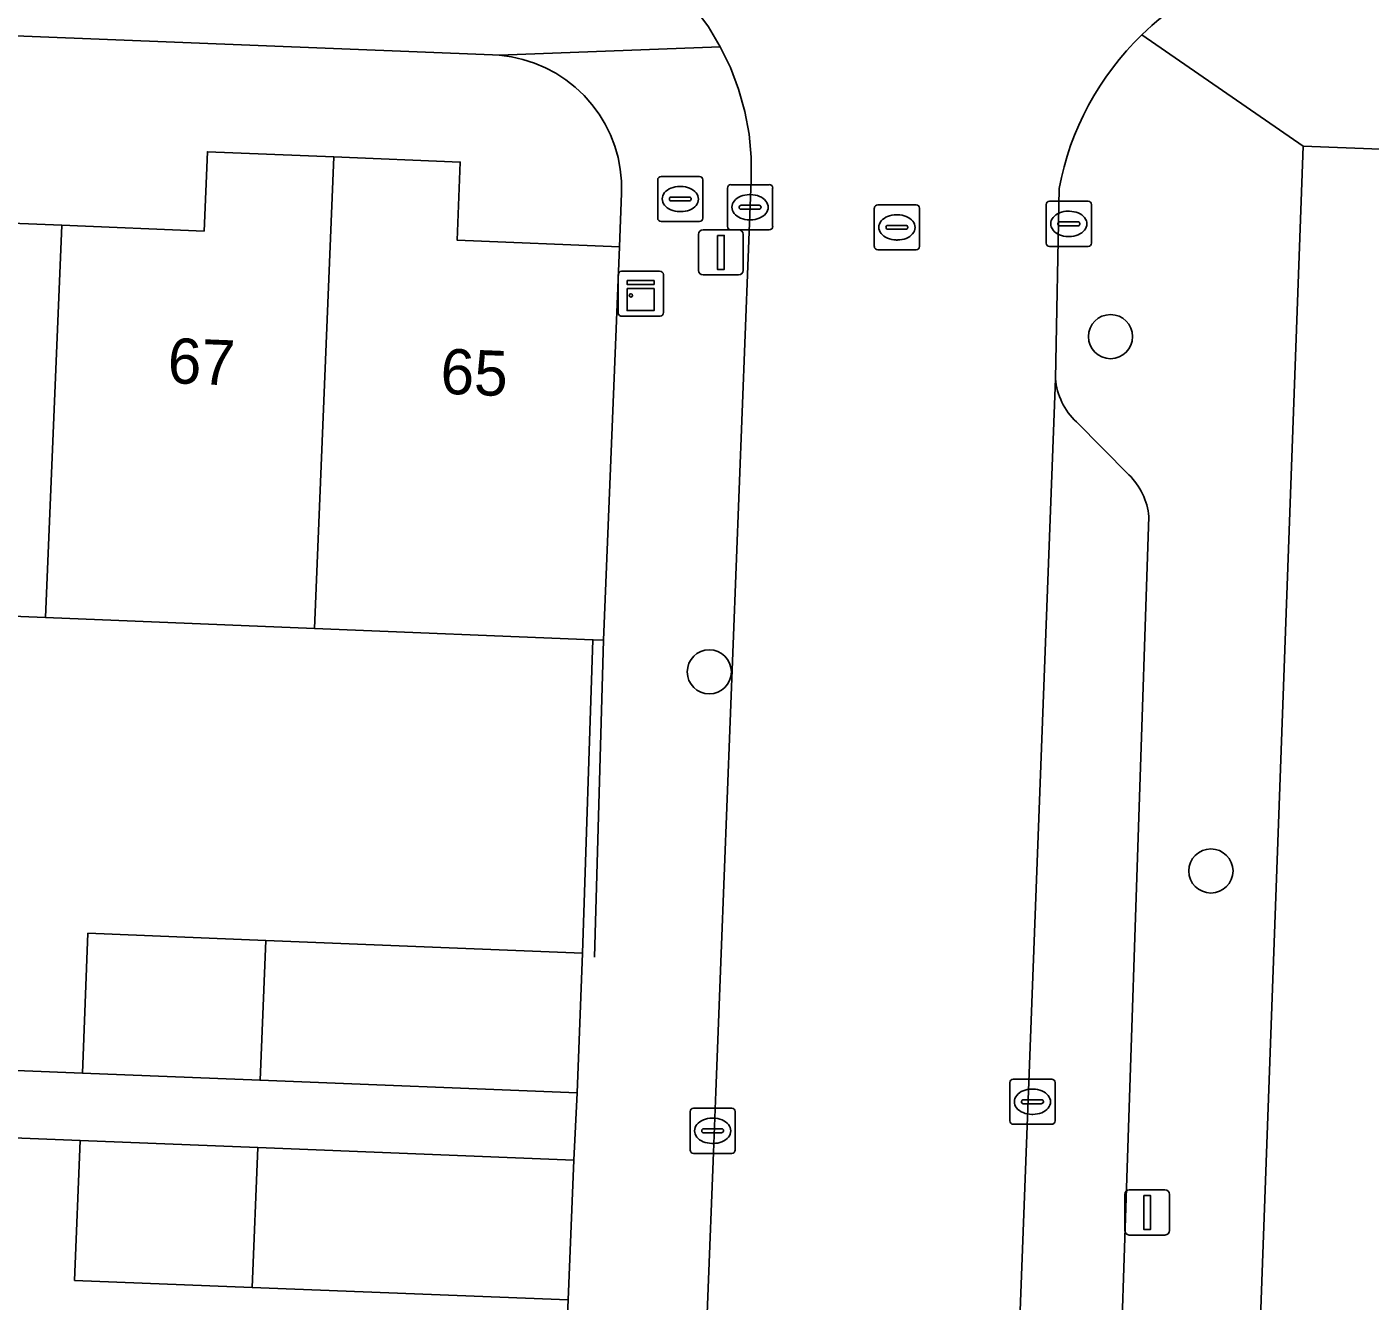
# Model space of a CAD drawing. Extents: x 161354 to 162026, y 386504 to 387460.
# Drawn here: x 161824.32 to 161854.08, y 387374.46 to 387402.7 of the extents above; entities that cross this region are included whole.
import ezdxf

# ---------------------------------------------------------------- set-up
doc = ezdxf.new("R2010")
doc.units = 0
for name, color, linetype in [('IMGEO_Boom', 7, 'Continuous'), ('IMGEO_Brandkraan', 7, 'Continuous'), ('IMGEO_Erf', 7, 'Continuous'), ('IMGEO_Kast', 7, 'Continuous'), ('IMGEO_Kolk', 7, 'Continuous'), ('IMGEO_Lichtmast', 7, 'Continuous'), ('IMGEO_Muur', 7, 'Continuous'), ('IMGEO_Pand', 7, 'Continuous'), ('IMGEO_Pand_nummerreeks', 7, 'Continuous'), ('IMGEO_Parkeervlak_open', 7, 'Continuous'), ('IMGEO_Rijbaan_lokaal_open', 7, 'Continuous'), ('IMGEO_Rioolput', 7, 'Continuous'), ('IMGEO_Voetpad_open', 7, 'Continuous')]:
    doc.layers.add(name, color=color, linetype=linetype)

msp = doc.modelspace()

# ---------------------------------------------------------------- linework, layer by layer
at = {"layer": 'IMGEO_Boom'}
for centre in [(161848.329, 387395.836), (161839.44, 387388.407), (161850.552, 387383.995)]:
    msp.add_circle(centre, 0.489, dxfattribs=at)
at = {"layer": 'IMGEO_Brandkraan'}
for p, q in [((161838.296, 387398.459), (161838.296, 387399.311)), ((161838.371, 387399.385), (161839.223, 387399.385)), ((161839.297, 387399.311), (161839.297, 387398.459)), ((161838.784, 387399.165), (161838.809, 387399.165)), ((161838.555, 387398.879), (161838.555, 387398.891)), ((161838.993, 387398.842), (161838.595, 387398.842)), ((161838.598, 387398.928), (161838.996, 387398.928)), ((161839.039, 387398.891), (161839.039, 387398.879)), ((161839.223, 387398.385), (161838.371, 387398.385)), ((161838.807, 387398.605), (161838.782, 387398.605))]:
    msp.add_line(p, q, dxfattribs=at)
for points in [[(161838.296, 387398.459), (161838.296, 387399.311)], [(161838.371, 387399.385), (161839.223, 387399.385)], [(161839.297, 387399.311), (161839.297, 387398.459)], [(161839.223, 387398.385), (161838.371, 387398.385)]]:
    msp.add_lwpolyline(points, dxfattribs=at)
for centre, radius, start, end in [((161838.373, 387399.309), 0.0765, 91.552, 178.448), ((161838.373, 387399.309), 0.0765, 91.552, 178.448), ((161839.221, 387399.309), 0.0765, 1.552, 88.448), ((161839.221, 387399.309), 0.0765, 1.552, 88.448), ((161838.595, 387398.888), 0.0403, 85.8775, 175.7526), ((161838.592, 387398.878), 0.0366, 178.938, 274.7102), ((161838.996, 387398.885), 0.043, 264.8664, 352.4533), ((161839, 387398.89), 0.0386, 1.7309, 96.639), ((161838.373, 387398.461), 0.0765, 181.552, 268.448), ((161838.373, 387398.461), 0.0765, 181.552, 268.448), ((161839.221, 387398.461), 0.0765, 271.552, 358.448), ((161839.221, 387398.461), 0.0765, 271.552, 358.448)]:
    msp.add_arc(centre, radius, start, end, dxfattribs=at)
for centre, major_axis, ratio, start_param, end_param in [((161838.783, 387398.885), (-0.387, 0.002), 0.722429, 4.712389, 7.853982), ((161838.808, 387398.885), (-0.39, 0.002), 0.717154, 1.570796, 4.712389)]:
    msp.add_ellipse(centre, major_axis=major_axis, ratio=ratio, start_param=start_param, end_param=end_param, dxfattribs=at)
at = {"layer": 'IMGEO_Erf'}
for points in [[(161821.938, 387398.434), (161825.093, 387398.304), (161828.249, 387398.175), (161828.321, 387399.932), (161831.121, 387399.817), (161833.922, 387399.702), (161833.851, 387397.975), (161837.45, 387397.827), (161837.495, 387399.015), (161837.493, 387399.28), (161837.467, 387399.543), (161837.417, 387399.803), (161837.345, 387400.058), (161837.25, 387400.305), (161837.134, 387400.543), (161836.996, 387400.769), (161836.839, 387400.982), (161836.664, 387401.18), (161836.471, 387401.362), (161836.263, 387401.526), (161836.042, 387401.671), (161835.808, 387401.795), (161835.564, 387401.898), (161835.312, 387401.978), (161835.054, 387402.036), (161834.791, 387402.071), (161834.638, 387402.08), (161767.882, 387404.744)], [(161822.976, 387379.621), (161825.551, 387379.518), (161825.675, 387382.615), (161829.612, 387382.458), (161836.634, 387382.177), (161836.861, 387389.119), (161830.693, 387389.372), (161824.737, 387389.61), (161818.688, 387389.855)], [(161823.906, 387367.778), (161829.935, 387367.536), (161831.285, 387367.482), (161836, 387367.293), (161836.316, 387374.492), (161829.314, 387374.768), (161825.377, 387374.923), (161825.499, 387378.021), (161822.91, 387378.123)]]:
    msp.add_lwpolyline(points, dxfattribs=at)
at = {"layer": 'IMGEO_Kast'}
for p, q in [((161837.423, 387396.361), (161837.423, 387397.202)), ((161837.423, 387397.202), (161837.423, 387396.361)), ((161837.498, 387397.286), (161838.339, 387397.286)), ((161838.339, 387397.286), (161837.498, 387397.286)), ((161838.423, 387397.211), (161838.423, 387396.37)), ((161838.423, 387396.37), (161838.423, 387397.211)), ((161838.348, 387396.286), (161837.507, 387396.286)), ((161837.507, 387396.286), (161838.348, 387396.286))]:
    msp.add_line(p, q, dxfattribs=at)
for points in [[(161837.618, 387397.076), (161838.218, 387397.076), (161838.218, 387396.991), (161837.618, 387396.991), (161837.618, 387397.076)], [(161837.618, 387396.901), (161838.218, 387396.901), (161838.218, 387396.412), (161837.618, 387396.412), (161837.618, 387396.901)]]:
    msp.add_lwpolyline(points, dxfattribs=at)
msp.add_circle((161837.702, 387396.75), 0.0377, dxfattribs=at)
for centre, start, end in [((161837.501, 387397.208), 92.4484, 184.2845), ((161837.501, 387397.208), 92.4484, 184.2845), ((161838.345, 387397.208), 2.4484, 94.2845), ((161838.345, 387397.208), 2.4484, 94.2845), ((161837.501, 387396.364), 182.4484, 274.2845), ((161837.501, 387396.364), 182.4484, 274.2845), ((161838.345, 387396.364), 272.4484, 4.2845), ((161838.345, 387396.364), 272.4484, 4.2845)]:
    msp.add_arc(centre, 0.0779, start, end, dxfattribs=at)
at = {"layer": 'IMGEO_Kolk'}
for p, q in [((161839.842, 387398.277), (161839.842, 387399.129)), ((161839.917, 387399.203), (161840.769, 387399.203)), ((161840.33, 387398.983), (161840.355, 387398.983)), ((161840.843, 387399.129), (161840.843, 387398.277)), ((161840.101, 387398.697), (161840.101, 387398.709)), ((161840.539, 387398.66), (161840.141, 387398.66)), ((161840.144, 387398.746), (161840.542, 387398.746)), ((161840.585, 387398.709), (161840.585, 387398.697)), ((161846.903, 387397.909), (161846.903, 387398.761)), ((161846.978, 387398.835), (161847.83, 387398.835)), ((161847.904, 387398.761), (161847.904, 387397.909)), ((161840.353, 387398.423), (161840.328, 387398.423)), ((161847.205, 387398.378), (161847.603, 387398.378)), ((161847.391, 387398.615), (161847.416, 387398.615)), ((161840.769, 387398.203), (161839.917, 387398.203)), ((161847.162, 387398.329), (161847.162, 387398.341)), ((161847.6, 387398.292), (161847.202, 387398.292)), ((161847.646, 387398.341), (161847.646, 387398.329)), ((161847.83, 387397.835), (161846.978, 387397.835)), ((161847.414, 387398.055), (161847.389, 387398.055)), ((161846.172, 387379.382), (161847.024, 387379.382)), ((161846.097, 387378.456), (161846.097, 387379.308)), ((161846.585, 387379.162), (161846.61, 387379.162)), ((161847.098, 387379.308), (161847.098, 387378.456)), ((161839.088, 387378.738), (161839.94, 387378.738)), ((161846.356, 387378.876), (161846.356, 387378.888)), ((161846.794, 387378.839), (161846.396, 387378.839)), ((161846.399, 387378.925), (161846.797, 387378.925)), ((161846.84, 387378.888), (161846.84, 387378.876)), ((161839.013, 387377.812), (161839.013, 387378.664)), ((161839.501, 387378.518), (161839.526, 387378.518)), ((161840.014, 387378.664), (161840.014, 387377.812)), ((161846.608, 387378.602), (161846.583, 387378.602)), ((161839.272, 387378.232), (161839.272, 387378.244)), ((161839.71, 387378.195), (161839.312, 387378.195)), ((161839.315, 387378.281), (161839.713, 387378.281)), ((161839.756, 387378.244), (161839.756, 387378.232)), ((161847.024, 387378.382), (161846.172, 387378.382)), ((161839.524, 387377.958), (161839.499, 387377.958)), ((161839.94, 387377.738), (161839.088, 387377.738))]:
    msp.add_line(p, q, dxfattribs=at)
for points in [[(161839.842, 387398.277), (161839.842, 387399.129)], [(161839.917, 387399.203), (161840.769, 387399.203)], [(161840.843, 387399.129), (161840.843, 387398.277)], [(161846.903, 387397.909), (161846.903, 387398.761)], [(161846.978, 387398.835), (161847.83, 387398.835)], [(161847.904, 387398.761), (161847.904, 387397.909)], [(161840.769, 387398.203), (161839.917, 387398.203)], [(161847.83, 387397.835), (161846.978, 387397.835)], [(161846.172, 387379.382), (161847.024, 387379.382)], [(161846.097, 387378.456), (161846.097, 387379.308)], [(161847.098, 387379.308), (161847.098, 387378.456)], [(161839.088, 387378.738), (161839.94, 387378.738)], [(161839.013, 387377.812), (161839.013, 387378.664)], [(161840.014, 387378.664), (161840.014, 387377.812)], [(161847.024, 387378.382), (161846.172, 387378.382)], [(161839.94, 387377.738), (161839.088, 387377.738)]]:
    msp.add_lwpolyline(points, dxfattribs=at)
for centre, radius, start, end in [((161839.919, 387399.127), 0.0765, 91.552, 178.448), ((161839.919, 387399.127), 0.0765, 91.552, 178.448), ((161840.767, 387399.127), 0.0765, 1.552, 88.448), ((161840.767, 387399.127), 0.0765, 1.552, 88.448), ((161840.141, 387398.706), 0.0403, 85.8775, 175.7526), ((161840.138, 387398.696), 0.0366, 178.938, 274.7102), ((161840.542, 387398.703), 0.043, 264.8664, 352.4533), ((161840.546, 387398.708), 0.0386, 1.7309, 96.639), ((161846.98, 387398.759), 0.0765, 91.552, 178.448), ((161846.98, 387398.759), 0.0765, 91.552, 178.448), ((161847.828, 387398.759), 0.0765, 1.552, 88.448), ((161847.828, 387398.759), 0.0765, 1.552, 88.448), ((161847.202, 387398.338), 0.0403, 85.8775, 175.7526), ((161847.607, 387398.34), 0.0386, 1.7309, 96.639), ((161839.919, 387398.279), 0.0765, 181.552, 268.448), ((161839.919, 387398.279), 0.0765, 181.552, 268.448), ((161840.767, 387398.279), 0.0765, 271.552, 358.448), ((161840.767, 387398.279), 0.0765, 271.552, 358.448), ((161847.199, 387398.328), 0.0366, 178.938, 274.7102), ((161847.603, 387398.335), 0.043, 264.8664, 352.4533), ((161846.98, 387397.911), 0.0765, 181.552, 268.448), ((161846.98, 387397.911), 0.0765, 181.552, 268.448), ((161847.828, 387397.911), 0.0765, 271.552, 358.448), ((161847.828, 387397.911), 0.0765, 271.552, 358.448), ((161846.174, 387379.306), 0.0765, 91.552, 178.448), ((161846.174, 387379.306), 0.0765, 91.552, 178.448), ((161847.022, 387379.306), 0.0765, 1.552, 88.448), ((161847.022, 387379.306), 0.0765, 1.552, 88.448), ((161839.09, 387378.662), 0.0765, 91.552, 178.448), ((161839.09, 387378.662), 0.0765, 91.552, 178.448), ((161839.938, 387378.662), 0.0765, 1.552, 88.448), ((161839.938, 387378.662), 0.0765, 1.552, 88.448), ((161846.396, 387378.885), 0.0403, 85.8775, 175.7526), ((161846.393, 387378.875), 0.0366, 178.938, 274.7102), ((161846.797, 387378.882), 0.043, 264.8664, 352.4533), ((161846.801, 387378.887), 0.0386, 1.7309, 96.639), ((161846.174, 387378.458), 0.0765, 181.552, 268.448), ((161846.174, 387378.458), 0.0765, 181.552, 268.448), ((161847.022, 387378.458), 0.0765, 271.552, 358.448), ((161847.022, 387378.458), 0.0765, 271.552, 358.448), ((161839.312, 387378.241), 0.0403, 85.8775, 175.7526), ((161839.309, 387378.231), 0.0366, 178.938, 274.7102), ((161839.713, 387378.238), 0.043, 264.8664, 352.4533), ((161839.717, 387378.243), 0.0386, 1.7309, 96.639), ((161839.09, 387377.814), 0.0765, 181.552, 268.448), ((161839.09, 387377.814), 0.0765, 181.552, 268.448), ((161839.938, 387377.814), 0.0765, 271.552, 358.448), ((161839.938, 387377.814), 0.0765, 271.552, 358.448)]:
    msp.add_arc(centre, radius, start, end, dxfattribs=at)
for centre, major_axis, ratio, start_param, end_param in [((161840.329, 387398.703), (-0.387, 0.002), 0.722429, 4.712389, 7.853982), ((161840.354, 387398.703), (-0.39, 0.002), 0.717154, 1.570796, 4.712389), ((161847.39, 387398.335), (-0.387, 0.002), 0.722429, 4.712389, 7.853982), ((161847.415, 387398.335), (-0.39, 0.002), 0.717154, 1.570796, 4.712389), ((161846.584, 387378.882), (-0.387, 0.002), 0.722429, 4.712389, 7.853982), ((161846.609, 387378.882), (-0.39, 0.002), 0.717154, 1.570796, 4.712389), ((161839.5, 387378.238), (-0.387, 0.002), 0.722429, 4.712389, 7.853982), ((161839.525, 387378.238), (-0.39, 0.002), 0.717154, 1.570796, 4.712389)]:
    msp.add_ellipse(centre, major_axis=major_axis, ratio=ratio, start_param=start_param, end_param=end_param, dxfattribs=at)
at = {"layer": 'IMGEO_Lichtmast'}
for p, q in [((161839.2, 387397.302), (161839.2, 387398.102)), ((161839.2, 387398.102), (161839.2, 387397.302)), ((161839.3, 387398.202), (161840.09, 387398.202)), ((161840.09, 387398.202), (161839.3, 387398.202)), ((161840.19, 387398.102), (161840.19, 387397.302)), ((161840.19, 387397.302), (161840.19, 387398.102)), ((161840.09, 387397.202), (161839.3, 387397.202)), ((161839.3, 387397.202), (161840.09, 387397.202)), ((161848.644, 387376.029), (161848.644, 387376.829)), ((161848.644, 387376.829), (161848.644, 387376.029)), ((161848.744, 387376.929), (161849.534, 387376.929)), ((161849.534, 387376.929), (161848.744, 387376.929)), ((161849.634, 387376.829), (161849.634, 387376.029)), ((161849.634, 387376.029), (161849.634, 387376.829)), ((161849.534, 387375.929), (161848.744, 387375.929)), ((161848.744, 387375.929), (161849.534, 387375.929))]:
    msp.add_line(p, q, dxfattribs=at)
for points in [[(161839.62, 387398.077), (161839.77, 387398.077), (161839.77, 387397.327), (161839.62, 387397.327), (161839.62, 387398.077)], [(161849.064, 387376.804), (161849.214, 387376.804), (161849.214, 387376.054), (161849.064, 387376.054), (161849.064, 387376.804)]]:
    msp.add_lwpolyline(points, dxfattribs=at)
for centre, start, end in [((161839.3, 387398.102), 90, 180), ((161839.3, 387398.102), 90, 180), ((161840.09, 387398.102), 0, 90), ((161840.09, 387398.102), 360, 90), ((161839.3, 387397.302), 180, 270), ((161839.3, 387397.302), 180, 270), ((161840.09, 387397.302), 270, 0), ((161840.09, 387397.302), 270, 0), ((161848.744, 387376.829), 90, 180), ((161848.744, 387376.829), 90, 180), ((161849.534, 387376.829), 0, 90), ((161849.534, 387376.829), 360, 90), ((161848.744, 387376.029), 180, 270), ((161848.744, 387376.029), 180, 270), ((161849.534, 387376.029), 270, 0), ((161849.534, 387376.029), 270, 0)]:
    msp.add_arc(centre, 0.1, start, end, dxfattribs=at)
at = {"layer": 'IMGEO_Muur'}
msp.add_lwpolyline([(161837.092, 387389.109), (161836.899, 387382.089)], dxfattribs=at)
at = {"layer": 'IMGEO_Pand'}
for points in [[(161818.688, 387389.855), (161824.737, 387389.61), (161825.093, 387398.304), (161821.938, 387398.434), (161822.008, 387400.157), (161819.115, 387400.276)], [(161831.121, 387399.817), (161828.321, 387399.932), (161828.249, 387398.175), (161825.093, 387398.304), (161824.737, 387389.61), (161830.693, 387389.372)], [(161837.45, 387397.827), (161833.851, 387397.975), (161833.922, 387399.702), (161831.121, 387399.817), (161830.693, 387389.372), (161836.861, 387389.119), (161837.092, 387389.109)], [(161829.612, 387382.458), (161825.675, 387382.615), (161825.551, 387379.518), (161829.488, 387379.36)], [(161836.634, 387382.177), (161829.612, 387382.458), (161829.488, 387379.36), (161836.51, 387379.079)], [(161829.436, 387377.866), (161825.499, 387378.021), (161825.377, 387374.923), (161829.314, 387374.768)], [(161836.438, 387377.59), (161829.436, 387377.866), (161829.314, 387374.768), (161836.316, 387374.492)]]:
    msp.add_lwpolyline(points, close=True, dxfattribs=at)
at = {"layer": 'IMGEO_Parkeervlak_open'}
msp.add_lwpolyline([(161852.592, 387400.055), (161849.797, 387323.17), (161853.78, 387323.028), (161854.017, 387329.346), (161854.101, 387331.584), (161854.332, 387337.744), (161854.56, 387343.846), (161854.644, 387346.084), (161854.896, 387352.779), (161855.269, 387362.741), (161855.651, 387372.925), (161855.764, 387375.924), (161855.835, 387377.823), (161856.026, 387382.919), (161857.431, 387382.866), (161857.976, 387397.409), (161881.733, 387396.518), (161881.79, 387398.922), (161876.778, 387399.116)], close=True, dxfattribs=at)
for points in [[(161847.109, 387394.906), (161845.448, 387351.064), (161845.432, 387348.199), (161845.426, 387348.037), (161844.462, 387323.51)], [(161848.736, 387392.776), (161847.572, 387393.945)], [(161848.093, 387360.671), (161848.205, 387363.651), (161848.347, 387367.476), (161848.486, 387371.196), (161849.178, 387391.848)]]:
    msp.add_lwpolyline(points, dxfattribs=at)
for centre, radius, start, end in [((161848.601, 387395.033), 1.498, 184.8649, 226.5837), ((161847.651, 387391.69), 1.535, 5.913, 45.0233)]:
    msp.add_arc(centre, radius, start, end, dxfattribs=at)
at = {"layer": 'IMGEO_Rijbaan_lokaal_open'}
for points in [[(161839.118, 387403.11), (161839.42, 387402.697), (161839.683, 387402.259), (161839.907, 387401.798), (161840.088, 387401.32), (161840.226, 387400.828), (161840.319, 387400.325), (161840.367, 387399.815), (161840.369, 387399.304), (161839.702, 387382.17), (161839.582, 387379.098), (161839.53, 387377.76), (161839.406, 387374.563), (161839.294, 387371.695), (161838.451, 387351.296), (161845.448, 387351.064), (161847.109, 387394.906)], [(161847.109, 387394.906), (161847.188, 387399.12)]]:
    msp.add_lwpolyline(points, dxfattribs=at)
for centre, radius, start, end in [((161853.492, 387397.918), 6.419, 91.2991, 134.168), ((161853.486, 387397.924), 6.411, 134.1725, 169.2481)]:
    msp.add_arc(centre, radius, start, end, dxfattribs=at)
at = {"layer": 'IMGEO_Rioolput'}
for p, q in [((161843.095, 387397.831), (161843.095, 387398.683)), ((161843.17, 387398.757), (161844.022, 387398.757)), ((161844.096, 387398.683), (161844.096, 387397.831)), ((161843.583, 387398.537), (161843.608, 387398.537)), ((161843.354, 387398.251), (161843.354, 387398.263)), ((161843.792, 387398.214), (161843.394, 387398.214)), ((161843.397, 387398.3), (161843.795, 387398.3)), ((161843.838, 387398.263), (161843.838, 387398.251)), ((161843.606, 387397.977), (161843.581, 387397.977)), ((161844.022, 387397.757), (161843.17, 387397.757))]:
    msp.add_line(p, q, dxfattribs=at)
for points in [[(161843.095, 387397.831), (161843.095, 387398.683)], [(161843.17, 387398.757), (161844.022, 387398.757)], [(161844.096, 387398.683), (161844.096, 387397.831)], [(161844.022, 387397.757), (161843.17, 387397.757)]]:
    msp.add_lwpolyline(points, dxfattribs=at)
for centre, radius, start, end in [((161843.172, 387398.681), 0.0765, 91.552, 178.448), ((161843.172, 387398.681), 0.0765, 91.552, 178.448), ((161844.02, 387398.681), 0.0765, 1.552, 88.448), ((161844.02, 387398.681), 0.0765, 1.552, 88.448), ((161843.394, 387398.26), 0.0403, 85.8775, 175.7526), ((161843.391, 387398.25), 0.0366, 178.938, 274.7102), ((161843.795, 387398.257), 0.043, 264.8664, 352.4533), ((161843.799, 387398.262), 0.0386, 1.7309, 96.639), ((161843.172, 387397.833), 0.0765, 181.552, 268.448), ((161843.172, 387397.833), 0.0765, 181.552, 268.448), ((161844.02, 387397.833), 0.0765, 271.552, 358.448), ((161844.02, 387397.833), 0.0765, 271.552, 358.448)]:
    msp.add_arc(centre, radius, start, end, dxfattribs=at)
for centre, major_axis, ratio, start_param, end_param in [((161843.582, 387398.257), (-0.387, 0.002), 0.722429, 4.712389, 7.853982), ((161843.607, 387398.257), (-0.39, 0.002), 0.717154, 1.570796, 4.712389)]:
    msp.add_ellipse(centre, major_axis=major_axis, ratio=ratio, start_param=start_param, end_param=end_param, dxfattribs=at)
at = {"layer": 'IMGEO_Voetpad_open'}
for points in [[(161767.882, 387404.744), (161834.638, 387402.08), (161834.791, 387402.071), (161839.683, 387402.259), (161839.42, 387402.697), (161839.118, 387403.11)], [(161849.019, 387402.522), (161852.592, 387400.055), (161876.778, 387399.116), (161876.92, 387403.602)], [(161839.294, 387371.695), (161839.406, 387374.563), (161839.53, 387377.76), (161839.582, 387379.098), (161839.702, 387382.17), (161840.369, 387399.304), (161840.367, 387399.815), (161840.319, 387400.325), (161840.226, 387400.828), (161840.088, 387401.32), (161839.907, 387401.798), (161839.683, 387402.259), (161834.791, 387402.071), (161835.054, 387402.036), (161835.312, 387401.978), (161835.564, 387401.898), (161835.808, 387401.795), (161836.042, 387401.671), (161836.263, 387401.526), (161836.471, 387401.362), (161836.664, 387401.18), (161836.839, 387400.982), (161836.996, 387400.769), (161837.134, 387400.543), (161837.25, 387400.305), (161837.345, 387400.058), (161837.417, 387399.803), (161837.467, 387399.543), (161837.493, 387399.28), (161837.495, 387399.015), (161837.45, 387397.827), (161837.092, 387389.109), (161836.861, 387389.119), (161836.634, 387382.177), (161836.51, 387379.079), (161836.438, 387377.59), (161836.316, 387374.492), (161836, 387367.293)], [(161852.592, 387400.055), (161849.019, 387402.522)], [(161844.462, 387323.51), (161844.391, 387321.729), (161844.755, 387321.713), (161846.549, 387321.653), (161846.604, 387323.278), (161849.797, 387323.17), (161852.592, 387400.055)], [(161847.188, 387399.12), (161847.109, 387394.906)], [(161847.572, 387393.945), (161848.736, 387392.776)], [(161849.178, 387391.848), (161848.486, 387371.196), (161848.987, 387371.178), (161848.705, 387363.633), (161848.205, 387363.651), (161848.093, 387360.671), (161848.592, 387360.654), (161848.451, 387356.869), (161847.952, 387356.886), (161846.831, 387326.909)], [(161794.183, 387379.256), (161798.892, 387379.07), (161801.524, 387378.966), (161806.261, 387378.779), (161810.995, 387378.593), (161813.489, 387378.494), (161818.196, 387378.309), (161822.91, 387378.123), (161825.499, 387378.021), (161829.436, 387377.866), (161836.438, 387377.59), (161836.51, 387379.079), (161829.488, 387379.36), (161825.551, 387379.518), (161822.976, 387379.621), (161818.264, 387379.809), (161813.548, 387379.998), (161810.991, 387380.1), (161806.283, 387380.289), (161801.587, 387380.477), (161798.945, 387380.582), (161794.255, 387380.77)]]:
    msp.add_lwpolyline(points, dxfattribs=at)
for centre, radius, start, end in [((161853.492, 387397.918), 6.419, 91.2991, 134.168), ((161853.486, 387397.924), 6.411, 134.1725, 169.2481), ((161848.601, 387395.033), 1.498, 184.8649, 226.5837), ((161847.651, 387391.69), 1.535, 5.913, 45.0233)]:
    msp.add_arc(centre, radius, start, end, dxfattribs=at)

# ---------------------------------------------------------------- texts
at = {"layer": 'IMGEO_Pand_nummerreeks'}
for s, rotation, p in [('67', 357.7674, (161827.428, 387394.809)), ('65', 357.7655, (161833.471, 387394.573))]:
    msp.add_text(s, height=1, rotation=rotation, dxfattribs=at).set_placement(p)

doc.saveas('drawing.dxf')
